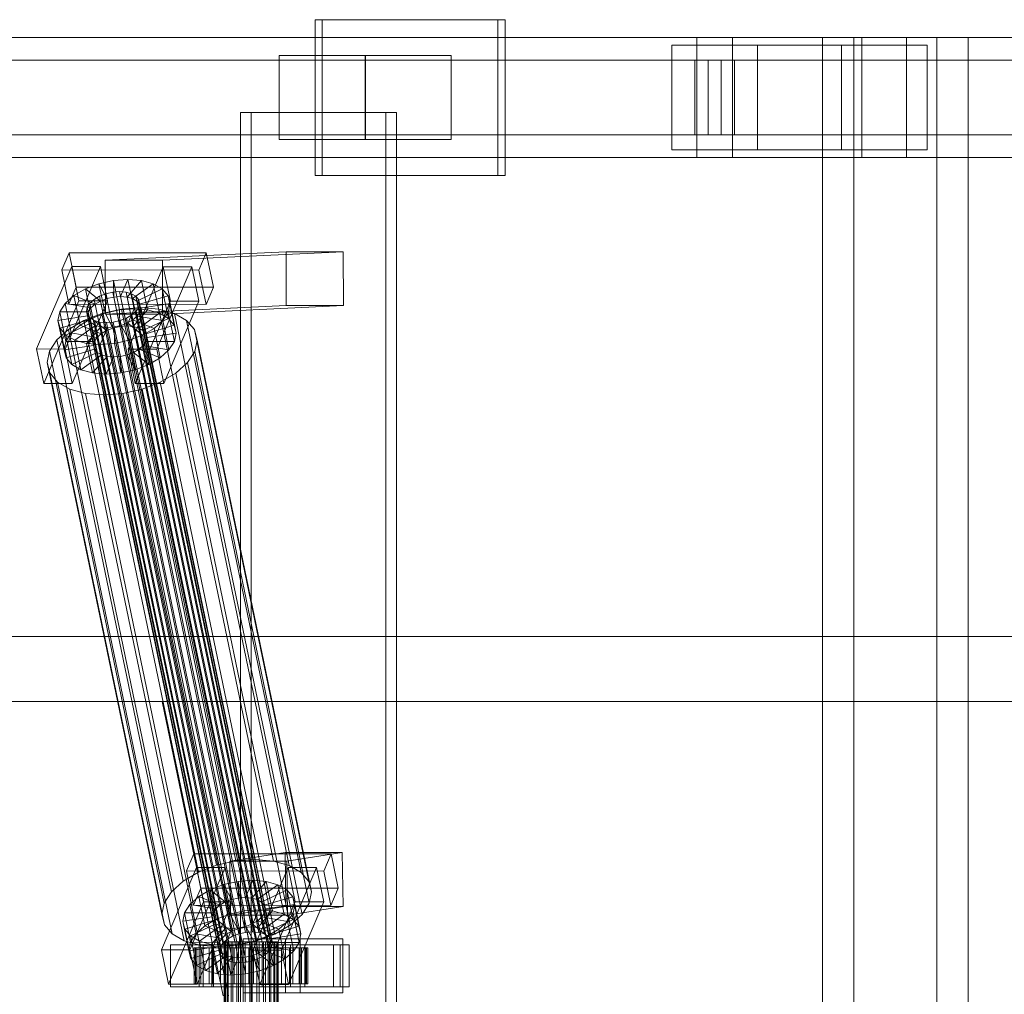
# Model space of a CAD drawing. Header units: millimetres. Extents: x -2233 to 65662, y -50530 to 6847.
# Tile 414 of 656: x 19113 to 19442, y -17870 to -17544. Entities that reach past the tile are written whole.
import ezdxf

# ---------------------------------------------------------------- set-up
doc = ezdxf.new("R2010")
doc.units = ezdxf.units.MM
doc.layers.add('superior_C02', color=7, linetype='Continuous', lineweight=0)

msp = doc.modelspace()

# ---------------------------------------------------------------- linework, layer by layer
at = {"layer": 'superior_C02'}
for p, q in [((19272.888, -17544), (19211.797, -17544)), ((19211.797, -17544), (19211.797, -17596)), ((19214.181, -17544), (19211.797, -17544)), ((19214.181, -17596), (19214.181, -17544)), ((19214.181, -17544), (19275.272, -17544)), ((19272.888, -17596), (19272.888, -17544)), ((19272.888, -17544), (19275.272, -17544)), ((19275.272, -17544), (19275.272, -17596)), ((19339.287, -17550), (18193.828, -17550)), ((18205.75, -17550), (19351.209, -17550)), ((19394.427, -17550), (18248.967, -17550)), ((18263.87, -17550), (19409.329, -17550)), ((19339.287, -17550), (19339.287, -17590)), ((19351.209, -17550), (19339.287, -17550)), ((20484.747, -17550), (19339.287, -17550)), ((19351.209, -17590), (19351.209, -17550)), ((19351.209, -17550), (20496.669, -17550)), ((19419.479, -17550), (19381.297, -17550)), ((19381.297, -17550), (19381.297, -18450)), ((19391.729, -17550), (19381.297, -17550)), ((19391.729, -18450), (19391.729, -17550)), ((19391.729, -17550), (19429.911, -17550)), ((19394.427, -17550), (19394.427, -17590)), ((19409.329, -17550), (19394.427, -17550)), ((20539.887, -17550), (19394.427, -17550)), ((19409.329, -17590), (19409.329, -17550)), ((19409.329, -17550), (20554.789, -17550)), ((19419.479, -18450), (19419.479, -17550)), ((19419.479, -17550), (19429.911, -17550)), ((19429.911, -17550), (19429.911, -18450)), ((19359.567, -17552.5), (19330.93, -17552.5)), ((19330.93, -17552.5), (19330.93, -17587.5)), ((19387.56, -17552.5), (19330.93, -17552.5)), ((19359.567, -17587.5), (19359.567, -17552.5)), ((19359.567, -17552.5), (19416.196, -17552.5)), ((19387.56, -17587.5), (19387.56, -17552.5)), ((19387.56, -17552.5), (19416.196, -17552.5)), ((19416.196, -17552.5), (19416.196, -17587.5)), ((19338.593, -17557.5), (18249.764, -17557.5)), ((18263.073, -17557.5), (19351.903, -17557.5)), ((19228.481, -17556), (19199.844, -17556)), ((19199.844, -17556), (19199.844, -17584)), ((19228.62, -17556), (19199.844, -17556)), ((19228.481, -17584), (19228.481, -17556)), ((19228.481, -17556), (19257.256, -17556)), ((19228.62, -17584), (19228.62, -17556)), ((19228.62, -17556), (19257.256, -17556)), ((19257.256, -17556), (19257.256, -17584)), ((19338.593, -17557.5), (19338.593, -17582.5)), ((19351.903, -17557.5), (19338.593, -17557.5)), ((19343.072, -17557.5), (19347.425, -17557.5)), ((19343.072, -17582.5), (19343.072, -17557.5)), ((20545.161, -17557.5), (19343.072, -17557.5)), ((19347.425, -17557.5), (19347.425, -17582.5)), ((19347.425, -17557.5), (20549.514, -17557.5)), ((19351.903, -17582.5), (19351.903, -17557.5)), ((19235.427, -17575), (19186.936, -17575)), ((19186.936, -17575), (19186.936, -18425)), ((19190.513, -17575), (19186.936, -17575)), ((19190.513, -18425), (19190.513, -17575)), ((19190.513, -17575), (19239.004, -17575)), ((19235.427, -18425), (19235.427, -17575)), ((19235.427, -17575), (19239.004, -17575)), ((19239.004, -17575), (19239.004, -18425)), ((18249.764, -17582.5), (19338.593, -17582.5)), ((18263.073, -17582.5), (19351.903, -17582.5)), ((19199.844, -17584), (19228.481, -17584)), ((19199.844, -17584), (19228.62, -17584)), ((19257.256, -17584), (19228.481, -17584)), ((19257.256, -17584), (19228.62, -17584)), ((19338.593, -17582.5), (19351.903, -17582.5)), ((19347.425, -17582.5), (19343.072, -17582.5)), ((19343.072, -17582.5), (20545.161, -17582.5)), ((19347.425, -17582.5), (20549.514, -17582.5)), ((19330.93, -17587.5), (19359.567, -17587.5)), ((19387.56, -17587.5), (19330.93, -17587.5)), ((19416.196, -17587.5), (19359.567, -17587.5)), ((19416.196, -17587.5), (19387.56, -17587.5)), ((18193.828, -17590), (19339.287, -17590)), ((18205.75, -17590), (19351.209, -17590)), ((18248.967, -17590), (19394.427, -17590)), ((18263.87, -17590), (19409.329, -17590)), ((19339.287, -17590), (19351.209, -17590)), ((19339.287, -17590), (20484.747, -17590)), ((19351.209, -17590), (20496.669, -17590)), ((19394.427, -17590), (19409.329, -17590)), ((19394.427, -17590), (20539.887, -17590)), ((19409.329, -17590), (20554.789, -17590)), ((19211.797, -17596), (19272.888, -17596)), ((19211.797, -17596), (19214.181, -17596)), ((19275.272, -17596), (19214.181, -17596)), ((19275.272, -17596), (19272.888, -17596)), ((19129.658, -17621.857), (19127.21, -17627.592)), ((19132.039, -17633.325), (19129.658, -17621.857)), ((19129.658, -17621.857), (19175.477, -17621.914)), ((19202.119, -17621.488), (19141.726, -17624.356)), ((19160.817, -17624.356), (19221.21, -17621.488)), ((19173.029, -17627.65), (19175.477, -17621.914)), ((19175.477, -17621.914), (19177.857, -17633.382)), ((19202.195, -17639.486), (19202.119, -17621.488)), ((19202.119, -17621.488), (19221.21, -17621.488)), ((19221.21, -17621.488), (19221.286, -17639.486)), ((19130.564, -17626.449), (19118.813, -17653.98)), ((19173.029, -17627.65), (19127.21, -17627.592)), ((19127.21, -17627.592), (19129.591, -17639.061)), ((19128.359, -17653.992), (19140.109, -17626.461)), ((19132.944, -17637.917), (19130.564, -17626.449)), ((19130.564, -17626.449), (19140.109, -17626.461)), ((19140.109, -17626.461), (19142.489, -17637.929)), ((19160.817, -17624.356), (19141.726, -17624.356)), ((19141.726, -17624.356), (19141.802, -17642.354)), ((19161.109, -17626.487), (19149.359, -17654.019)), ((19158.904, -17654.031), (19170.655, -17626.499)), ((19160.893, -17642.354), (19160.817, -17624.356)), ((19163.489, -17637.955), (19161.109, -17626.487)), ((19161.109, -17626.487), (19170.655, -17626.499)), ((19170.655, -17626.499), (19173.035, -17637.967)), ((19144.458, -17631.1), (19149.31, -17630.735)), ((19149.31, -17630.735), (19146.862, -17636.47)), ((19151.351, -17640.564), (19149.31, -17630.735)), ((19149.31, -17630.735), (19153.846, -17631.112)), ((19175.409, -17639.118), (19173.029, -17627.65)), ((19129.591, -17639.061), (19132.039, -17633.325)), ((19131.278, -17636.164), (19135.124, -17633.91)), ((19177.857, -17633.382), (19132.039, -17633.325)), ((19135.124, -17633.91), (19139.619, -17632.183)), ((19135.124, -17633.91), (19140.142, -17637.975)), ((19137.164, -17643.74), (19135.124, -17633.91)), ((19139.619, -17632.183), (19144.458, -17631.1)), ((19139.619, -17632.183), (19142.272, -17637.157)), ((19141.659, -17642.013), (19139.619, -17632.183)), ((19144.458, -17631.1), (19144.564, -17636.643)), ((19146.498, -17640.93), (19144.458, -17631.1)), ((19153.846, -17631.112), (19149.011, -17636.649)), ((19157.755, -17632.206), (19150.863, -17637.167)), ((19160.772, -17633.943), (19152.292, -17637.99)), ((19155.886, -17640.942), (19153.846, -17631.112)), ((19153.846, -17631.112), (19157.755, -17632.206)), ((19159.796, -17642.036), (19157.755, -17632.206)), ((19157.755, -17632.206), (19160.772, -17633.943)), ((19162.813, -17643.772), (19160.772, -17633.943)), ((19160.772, -17633.943), (19162.691, -17636.203)), ((19177.857, -17633.382), (19175.409, -17639.118)), ((19128.344, -17638.79), (19131.278, -17636.164)), ((19131.278, -17636.164), (19138.321, -17639.042)), ((19133.318, -17645.994), (19131.278, -17636.164)), ((19136.591, -17638.648), (19137.981, -17637.404)), ((19137.981, -17637.404), (19139.802, -17636.336)), ((19182.356, -17851.202), (19137.981, -17637.404)), ((19139.802, -17636.336), (19141.932, -17635.518)), ((19184.178, -17850.135), (19139.802, -17636.336)), ((19142.272, -17637.157), (19140.142, -17637.975)), ((19141.932, -17635.518), (19144.224, -17635.005)), ((19186.307, -17849.317), (19141.932, -17635.518)), ((19144.564, -17636.643), (19142.272, -17637.157)), ((19142.272, -17637.157), (19144.312, -17646.986)), ((19144.224, -17635.005), (19146.522, -17634.832)), ((19188.599, -17848.804), (19144.224, -17635.005)), ((19146.862, -17636.47), (19144.564, -17636.643)), ((19144.564, -17636.643), (19146.604, -17646.473)), ((19146.522, -17634.832), (19148.671, -17635.011)), ((19190.898, -17848.631), (19146.522, -17634.832)), ((19146.862, -17636.47), (19148.903, -17646.3)), ((19149.011, -17636.649), (19146.862, -17636.47)), ((19148.671, -17635.011), (19150.523, -17635.529)), ((19193.046, -17848.809), (19148.671, -17635.011)), ((19149.011, -17636.649), (19151.051, -17646.479)), ((19150.863, -17637.167), (19149.011, -17636.649)), ((19150.523, -17635.529), (19151.952, -17636.352)), ((19194.898, -17849.328), (19150.523, -17635.529)), ((19150.863, -17637.167), (19152.903, -17646.997)), ((19152.292, -17637.99), (19150.863, -17637.167)), ((19151.952, -17636.352), (19152.861, -17637.422)), ((19196.327, -17850.15), (19151.952, -17636.352)), ((19152.861, -17637.422), (19153.187, -17638.668)), ((19197.236, -17851.221), (19152.861, -17637.422)), ((19162.691, -17636.203), (19153.201, -17639.061)), ((19164.732, -17646.033), (19162.691, -17636.203)), ((19162.691, -17636.203), (19163.381, -17638.834)), ((19121.193, -17665.449), (19132.944, -17637.917)), ((19126.523, -17641.61), (19128.344, -17638.79)), ((19128.344, -17638.79), (19136.931, -17640.286)), ((19130.385, -17648.62), (19128.344, -17638.79)), ((19129.591, -17639.061), (19175.409, -17639.118)), ((19142.489, -17637.929), (19130.739, -17665.461)), ((19142.489, -17637.929), (19132.944, -17637.917)), ((19135.451, -17641.32), (19135.728, -17639.983)), ((19135.728, -17639.983), (19136.591, -17638.648)), ((19180.104, -17853.782), (19135.728, -17639.983)), ((19136.931, -17640.286), (19136.068, -17641.622)), ((19180.967, -17852.446), (19136.591, -17638.648)), ((19138.321, -17639.042), (19136.931, -17640.286)), ((19136.931, -17640.286), (19138.971, -17650.116)), ((19140.142, -17637.975), (19138.321, -17639.042)), ((19138.321, -17639.042), (19140.361, -17648.872)), ((19140.142, -17637.975), (19142.183, -17647.804)), ((19140.642, -17642.107), (19147.11, -17640.659)), ((19202.195, -17639.486), (19141.802, -17642.354)), ((19151.351, -17640.564), (19146.498, -17640.93)), ((19147.11, -17640.659), (19153.597, -17640.17)), ((19185.365, -17824.968), (19147.11, -17640.659)), ((19148.903, -17646.3), (19151.351, -17640.564)), ((19155.886, -17640.942), (19151.351, -17640.564)), ((19151.739, -17665.487), (19163.489, -17637.955)), ((19152.91, -17640.005), (19152.047, -17641.341)), ((19152.292, -17637.99), (19154.332, -17647.82)), ((19153.201, -17639.061), (19152.292, -17637.99)), ((19153.187, -17638.668), (19152.91, -17640.005)), ((19152.91, -17640.005), (19197.285, -17853.804)), ((19197.563, -17852.467), (19153.187, -17638.668)), ((19153.201, -17639.061), (19155.241, -17648.891)), ((19153.528, -17640.307), (19153.201, -17639.061)), ((19153.25, -17641.643), (19153.528, -17640.307)), ((19163.381, -17638.834), (19153.528, -17640.307)), ((19153.528, -17640.307), (19155.568, -17650.137)), ((19153.597, -17640.17), (19159.661, -17640.674)), ((19191.852, -17824.479), (19153.597, -17640.17)), ((19159.661, -17640.674), (19164.887, -17642.137)), ((19197.915, -17824.984), (19159.661, -17640.674)), ((19221.286, -17639.486), (19160.893, -17642.354)), ((19173.035, -17637.967), (19161.284, -17665.499)), ((19163.381, -17638.834), (19162.795, -17641.655)), ((19165.422, -17648.664), (19163.381, -17638.834)), ((19173.035, -17637.967), (19163.489, -17637.955)), ((19221.286, -17639.486), (19202.195, -17639.486)), ((19125.937, -17644.431), (19126.523, -17641.61)), ((19125.937, -17644.431), (19135.791, -17642.958)), ((19126.523, -17641.61), (19136.068, -17641.622)), ((19128.563, -17651.44), (19126.523, -17641.61)), ((19137.164, -17643.74), (19133.318, -17645.994)), ((19134.632, -17644.416), (19140.642, -17642.107)), ((19135.777, -17642.566), (19135.451, -17641.32)), ((19179.826, -17855.119), (19135.451, -17641.32)), ((19136.686, -17643.637), (19135.777, -17642.566)), ((19180.153, -17856.365), (19135.777, -17642.566)), ((19136.068, -17641.622), (19135.791, -17642.958)), ((19135.791, -17642.958), (19136.117, -17644.204)), ((19135.791, -17642.958), (19137.831, -17652.788)), ((19136.068, -17641.622), (19138.108, -17651.452)), ((19138.115, -17644.459), (19136.686, -17643.637)), ((19181.062, -17857.435), (19136.686, -17643.637)), ((19141.659, -17642.013), (19137.164, -17643.74)), ((19142.183, -17647.804), (19137.164, -17643.74)), ((19178.896, -17826.416), (19140.642, -17642.107)), ((19146.498, -17640.93), (19141.659, -17642.013)), ((19144.312, -17646.986), (19141.659, -17642.013)), ((19141.802, -17642.354), (19160.893, -17642.354)), ((19146.604, -17646.473), (19146.498, -17640.93)), ((19148.836, -17643.652), (19146.706, -17644.47)), ((19150.657, -17642.585), (19148.836, -17643.652)), ((19193.211, -17857.451), (19148.836, -17643.652)), ((19152.047, -17641.341), (19150.657, -17642.585)), ((19195.033, -17856.383), (19150.657, -17642.585)), ((19150.997, -17644.223), (19152.387, -17642.979)), ((19151.051, -17646.479), (19155.886, -17640.942)), ((19196.422, -17855.139), (19152.047, -17641.341)), ((19152.387, -17642.979), (19153.25, -17641.643)), ((19160.974, -17644.475), (19152.387, -17642.979)), ((19152.387, -17642.979), (19154.427, -17652.809)), ((19152.903, -17646.997), (19159.796, -17642.036)), ((19153.25, -17641.643), (19162.795, -17641.655)), ((19155.29, -17651.473), (19153.25, -17641.643)), ((19154.332, -17647.82), (19162.813, -17643.772)), ((19159.796, -17642.036), (19155.886, -17640.942)), ((19162.813, -17643.772), (19159.796, -17642.036)), ((19162.795, -17641.655), (19160.974, -17644.475)), ((19162.795, -17641.655), (19164.836, -17651.485)), ((19164.732, -17646.033), (19162.813, -17643.772)), ((19164.887, -17642.137), (19168.92, -17644.459)), ((19203.142, -17826.446), (19164.887, -17642.137)), ((19126.627, -17647.062), (19125.937, -17644.431)), ((19127.977, -17654.261), (19125.937, -17644.431)), ((19126.627, -17647.062), (19136.117, -17644.204)), ((19128.546, -17649.322), (19126.627, -17647.062)), ((19128.667, -17656.892), (19126.627, -17647.062)), ((19128.546, -17649.322), (19137.026, -17645.275)), ((19129.491, -17647.428), (19134.632, -17644.416)), ((19133.318, -17645.994), (19130.385, -17648.62)), ((19131.563, -17651.059), (19138.456, -17646.098)), ((19140.361, -17648.872), (19133.318, -17645.994)), ((19172.887, -17828.725), (19134.632, -17644.416)), ((19135.472, -17652.153), (19140.307, -17646.616)), ((19136.117, -17644.204), (19137.026, -17645.275)), ((19136.117, -17644.204), (19138.158, -17654.034)), ((19137.026, -17645.275), (19138.456, -17646.098)), ((19137.026, -17645.275), (19139.067, -17655.105)), ((19139.967, -17644.978), (19138.115, -17644.459)), ((19182.491, -17858.258), (19138.115, -17644.459)), ((19138.456, -17646.098), (19140.307, -17646.616)), ((19138.456, -17646.098), (19140.496, -17655.927)), ((19142.116, -17645.156), (19139.967, -17644.978)), ((19184.343, -17858.776), (19139.967, -17644.978)), ((19140.008, -17652.53), (19142.456, -17646.795)), ((19140.307, -17646.616), (19142.456, -17646.795)), ((19140.307, -17646.616), (19142.348, -17656.446)), ((19144.414, -17644.983), (19142.116, -17645.156)), ((19186.491, -17858.955), (19142.116, -17645.156)), ((19142.183, -17647.804), (19144.312, -17646.986)), ((19142.456, -17646.795), (19144.754, -17646.622)), ((19142.456, -17646.795), (19144.496, -17656.624)), ((19144.312, -17646.986), (19146.604, -17646.473)), ((19146.706, -17644.47), (19144.414, -17644.983)), ((19188.79, -17858.782), (19144.414, -17644.983)), ((19144.754, -17646.622), (19147.046, -17646.108)), ((19144.86, -17652.165), (19144.754, -17646.622)), ((19144.754, -17646.622), (19146.795, -17656.451)), ((19146.604, -17646.473), (19148.903, -17646.3)), ((19191.082, -17858.269), (19146.706, -17644.47)), ((19147.046, -17646.108), (19149.176, -17645.29)), ((19149.699, -17651.082), (19147.046, -17646.108)), ((19147.046, -17646.108), (19149.087, -17655.938)), ((19148.903, -17646.3), (19151.051, -17646.479)), ((19149.176, -17645.29), (19150.997, -17644.223)), ((19154.195, -17649.355), (19149.176, -17645.29)), ((19149.176, -17645.29), (19151.216, -17655.12)), ((19158.04, -17647.101), (19150.997, -17644.223)), ((19150.997, -17644.223), (19153.038, -17654.053)), ((19151.051, -17646.479), (19152.903, -17646.997)), ((19152.903, -17646.997), (19154.332, -17647.82)), ((19158.04, -17647.101), (19154.195, -17649.355)), ((19155.241, -17648.891), (19164.732, -17646.033)), ((19160.974, -17644.475), (19158.04, -17647.101)), ((19160.08, -17656.931), (19158.04, -17647.101)), ((19163.014, -17654.305), (19160.974, -17644.475)), ((19165.422, -17648.664), (19164.732, -17646.033)), ((19168.92, -17644.459), (19171.486, -17647.481)), ((19207.175, -17828.768), (19168.92, -17644.459)), ((19125.569, -17650.939), (19129.491, -17647.428)), ((19131.563, -17651.059), (19128.546, -17649.322)), ((19130.586, -17659.152), (19128.546, -17649.322)), ((19130.385, -17648.62), (19128.563, -17651.44)), ((19167.746, -17831.737), (19129.491, -17647.428)), ((19138.971, -17650.116), (19130.385, -17648.62)), ((19138.108, -17651.452), (19138.971, -17650.116)), ((19138.971, -17650.116), (19140.361, -17648.872)), ((19140.361, -17648.872), (19142.183, -17647.804)), ((19154.195, -17649.355), (19149.699, -17651.082)), ((19156.235, -17659.184), (19154.195, -17649.355)), ((19154.332, -17647.82), (19155.241, -17648.891)), ((19155.241, -17648.891), (19155.568, -17650.137)), ((19155.568, -17650.137), (19155.29, -17651.473)), ((19155.568, -17650.137), (19165.422, -17648.664)), ((19164.836, -17651.485), (19165.422, -17648.664)), ((19171.486, -17647.481), (19172.408, -17650.998)), ((19209.74, -17831.79), (19171.486, -17647.481)), ((19123.134, -17654.709), (19125.569, -17650.939)), ((19163.824, -17835.248), (19125.569, -17650.939)), ((19128.563, -17651.44), (19127.977, -17654.261)), ((19137.831, -17652.788), (19127.977, -17654.261)), ((19138.108, -17651.452), (19128.563, -17651.44)), ((19135.472, -17652.153), (19131.563, -17651.059)), ((19133.603, -17660.889), (19131.563, -17651.059)), ((19140.008, -17652.53), (19135.472, -17652.153)), ((19137.512, -17661.983), (19135.472, -17652.153)), ((19137.831, -17652.788), (19138.108, -17651.452)), ((19138.158, -17654.034), (19137.831, -17652.788)), ((19144.86, -17652.165), (19140.008, -17652.53)), ((19142.048, -17662.36), (19140.008, -17652.53)), ((19149.699, -17651.082), (19144.86, -17652.165)), ((19146.901, -17661.995), (19144.86, -17652.165)), ((19151.739, -17660.912), (19149.699, -17651.082)), ((19154.427, -17652.809), (19153.038, -17654.053)), ((19155.29, -17651.473), (19154.427, -17652.809)), ((19154.427, -17652.809), (19163.014, -17654.305)), ((19164.836, -17651.485), (19155.29, -17651.473)), ((19163.014, -17654.305), (19164.836, -17651.485)), ((19172.408, -17650.998), (19171.625, -17654.769)), ((19210.663, -17835.307), (19172.408, -17650.998)), ((19128.359, -17653.992), (19118.813, -17653.98)), ((19118.813, -17653.98), (19121.193, -17665.449)), ((19122.351, -17658.48), (19123.134, -17654.709)), ((19161.389, -17839.018), (19123.134, -17654.709)), ((19127.977, -17654.261), (19128.667, -17656.892)), ((19130.739, -17665.461), (19128.359, -17653.992)), ((19138.158, -17654.034), (19128.667, -17656.892)), ((19128.667, -17656.892), (19130.586, -17659.152)), ((19139.067, -17655.105), (19130.586, -17659.152)), ((19140.496, -17655.927), (19133.603, -17660.889)), ((19142.348, -17656.446), (19137.512, -17661.983)), ((19139.067, -17655.105), (19138.158, -17654.034)), ((19140.496, -17655.927), (19139.067, -17655.105)), ((19142.348, -17656.446), (19140.496, -17655.927)), ((19144.496, -17656.624), (19142.048, -17662.36)), ((19144.496, -17656.624), (19142.348, -17656.446)), ((19146.795, -17656.451), (19144.496, -17656.624)), ((19149.087, -17655.938), (19146.795, -17656.451)), ((19146.795, -17656.451), (19146.901, -17661.995)), ((19151.216, -17655.12), (19149.087, -17655.938)), ((19149.087, -17655.938), (19151.739, -17660.912)), ((19158.904, -17654.031), (19149.359, -17654.019)), ((19149.359, -17654.019), (19151.739, -17665.487)), ((19153.038, -17654.053), (19151.216, -17655.12)), ((19151.216, -17655.12), (19156.235, -17659.184)), ((19153.038, -17654.053), (19160.08, -17656.931)), ((19156.235, -17659.184), (19160.08, -17656.931)), ((19161.284, -17665.499), (19158.904, -17654.031)), ((19160.08, -17656.931), (19163.014, -17654.305)), ((19171.625, -17654.769), (19169.189, -17658.539)), ((19171.625, -17654.769), (19209.88, -17839.078)), ((19123.273, -17661.997), (19122.351, -17658.48)), ((19160.605, -17842.789), (19122.351, -17658.48)), ((19130.586, -17659.152), (19133.603, -17660.889)), ((19151.739, -17660.912), (19156.235, -17659.184)), ((19169.189, -17658.539), (19165.268, -17662.05)), ((19207.444, -17842.848), (19169.189, -17658.539)), ((19125.838, -17665.019), (19123.273, -17661.997)), ((19161.528, -17846.306), (19123.273, -17661.997)), ((19133.603, -17660.889), (19137.512, -17661.983)), ((19137.512, -17661.983), (19142.048, -17662.36)), ((19142.048, -17662.36), (19146.901, -17661.995)), ((19146.901, -17661.995), (19151.739, -17660.912)), ((19165.268, -17662.05), (19160.127, -17665.062)), ((19203.522, -17846.359), (19165.268, -17662.05)), ((19121.193, -17665.449), (19130.739, -17665.461)), ((19129.872, -17667.341), (19125.838, -17665.019)), ((19164.093, -17849.328), (19125.838, -17665.019)), ((19151.739, -17665.487), (19161.284, -17665.499)), ((19160.127, -17665.062), (19154.117, -17667.371)), ((19198.382, -17849.371), (19160.127, -17665.062)), ((19135.098, -17668.803), (19129.872, -17667.341)), ((19168.126, -17851.65), (19129.872, -17667.341)), ((19141.161, -17669.308), (19135.098, -17668.803)), ((19173.353, -17853.113), (19135.098, -17668.803)), ((19147.648, -17668.819), (19141.161, -17669.308)), ((19179.416, -17853.617), (19141.161, -17669.308)), ((19154.117, -17667.371), (19147.648, -17668.819)), ((19185.903, -17853.128), (19147.648, -17668.819)), ((19192.372, -17851.68), (19154.117, -17667.371)), ((15575.415, -17750), (24634.01, -17750)), ((24635.508, -17750), (15576.913, -17750)), ((18224.729, -17771.702), (19160.686, -17771.702)), ((19162.465, -17771.702), (18226.507, -17771.702)), ((19160.686, -17771.702), (19181.088, -17870)), ((19160.686, -17771.702), (19162.465, -17771.702)), ((19160.686, -17771.702), (20096.643, -17771.702)), ((19182.867, -17870), (19162.465, -17771.702)), ((20098.422, -17771.702), (19162.465, -17771.702)), ((19171.314, -17822.549), (19168.865, -17828.285)), ((19173.694, -17834.017), (19171.314, -17822.549)), ((19171.314, -17822.549), (19217.132, -17822.606)), ((19201.805, -17822.189), (19183.296, -17825.057)), ((19191.852, -17824.479), (19185.365, -17824.968)), ((19197.915, -17824.984), (19191.852, -17824.479)), ((19202.052, -17840.17), (19201.805, -17822.189)), ((19201.805, -17822.189), (19220.895, -17822.189)), ((19202.386, -17825.057), (19220.895, -17822.189)), ((19214.684, -17828.342), (19217.132, -17822.606)), ((19217.132, -17822.606), (19219.512, -17834.074)), ((19220.895, -17822.189), (19221.143, -17840.17)), ((19172.219, -17827.141), (19160.468, -17854.673)), ((19170.014, -17854.685), (19181.764, -17827.153)), ((19174.599, -17838.609), (19172.219, -17827.141)), ((19172.219, -17827.141), (19181.764, -17827.153)), ((19178.896, -17826.416), (19172.887, -17828.725)), ((19185.365, -17824.968), (19178.896, -17826.416)), ((19181.764, -17827.153), (19184.145, -17838.621)), ((19202.386, -17825.057), (19183.296, -17825.057)), ((19183.296, -17825.057), (19183.543, -17843.038)), ((19202.764, -17827.179), (19191.014, -17854.711)), ((19203.142, -17826.446), (19197.915, -17824.984)), ((19200.559, -17854.723), (19212.31, -17827.191)), ((19202.634, -17843.038), (19202.386, -17825.057)), ((19205.145, -17838.647), (19202.764, -17827.179)), ((19202.764, -17827.179), (19212.31, -17827.191)), ((19207.175, -17828.768), (19203.142, -17826.446)), ((19212.31, -17827.191), (19214.69, -17838.659)), ((19172.887, -17828.725), (19167.746, -17831.737)), ((19214.684, -17828.342), (19168.865, -17828.285)), ((19168.865, -17828.285), (19171.246, -17839.753)), ((19186.113, -17831.792), (19190.965, -17831.427)), ((19190.965, -17831.427), (19188.517, -17837.163)), ((19193.006, -17841.257), (19190.965, -17831.427)), ((19190.965, -17831.427), (19195.501, -17831.804)), ((19209.74, -17831.79), (19207.175, -17828.768)), ((19217.064, -17839.81), (19214.684, -17828.342)), ((19167.746, -17831.737), (19163.824, -17835.248)), ((19171.246, -17839.753), (19173.694, -17834.017)), ((19172.933, -17836.856), (19176.779, -17834.603)), ((19219.512, -17834.074), (19173.694, -17834.017)), ((19176.779, -17834.603), (19181.274, -17832.875)), ((19176.779, -17834.603), (19181.797, -17838.667)), ((19178.819, -17844.433), (19176.779, -17834.603)), ((19181.274, -17832.875), (19186.113, -17831.792)), ((19181.274, -17832.875), (19183.927, -17837.849)), ((19183.314, -17842.705), (19181.274, -17832.875)), ((19186.113, -17831.792), (19186.219, -17837.336)), ((19188.153, -17841.622), (19186.113, -17831.792)), ((19195.501, -17831.804), (19190.666, -17837.341)), ((19199.411, -17832.898), (19192.518, -17837.86)), ((19202.428, -17834.635), (19193.947, -17838.682)), ((19197.541, -17841.634), (19195.501, -17831.804)), ((19195.501, -17831.804), (19199.411, -17832.898)), ((19201.451, -17842.728), (19199.411, -17832.898)), ((19199.411, -17832.898), (19202.428, -17834.635)), ((19204.468, -17844.465), (19202.428, -17834.635)), ((19202.428, -17834.635), (19204.346, -17836.895)), ((19210.663, -17835.307), (19209.74, -17831.79)), ((19219.512, -17834.074), (19217.064, -17839.81)), ((19163.824, -17835.248), (19161.389, -17839.018)), ((19170, -17839.482), (19172.933, -17836.856)), ((19172.933, -17836.856), (19179.976, -17839.734)), ((19174.973, -17846.686), (19172.933, -17836.856)), ((19183.927, -17837.849), (19181.797, -17838.667)), ((19186.219, -17837.336), (19183.927, -17837.849)), ((19183.927, -17837.849), (19185.967, -17847.679)), ((19188.517, -17837.163), (19186.219, -17837.336)), ((19186.219, -17837.336), (19188.259, -17847.165)), ((19188.517, -17837.163), (19190.558, -17846.992)), ((19190.666, -17837.341), (19188.517, -17837.163)), ((19190.666, -17837.341), (19192.706, -17847.171)), ((19192.518, -17837.86), (19190.666, -17837.341)), ((19192.518, -17837.86), (19194.558, -17847.689)), ((19193.947, -17838.682), (19192.518, -17837.86)), ((19204.346, -17836.895), (19194.856, -17839.753)), ((19206.387, -17846.725), (19204.346, -17836.895)), ((19204.346, -17836.895), (19205.036, -17839.526)), ((19209.88, -17839.078), (19210.663, -17835.307)), ((19161.389, -17839.018), (19160.605, -17842.789)), ((19162.848, -17866.141), (19174.599, -17838.609)), ((19168.178, -17842.302), (19170, -17839.482)), ((19170, -17839.482), (19178.586, -17840.978)), ((19172.04, -17849.312), (19170, -17839.482)), ((19171.246, -17839.753), (19217.064, -17839.81)), ((19184.145, -17838.621), (19172.394, -17866.153)), ((19184.145, -17838.621), (19174.599, -17838.609)), ((19178.586, -17840.978), (19177.723, -17842.314)), ((19179.976, -17839.734), (19178.586, -17840.978)), ((19178.586, -17840.978), (19180.626, -17850.808)), ((19181.797, -17838.667), (19179.976, -17839.734)), ((19179.976, -17839.734), (19182.016, -17849.564)), ((19181.797, -17838.667), (19183.838, -17848.497)), ((19202.052, -17840.17), (19183.543, -17843.038)), ((19193.006, -17841.257), (19188.153, -17841.622)), ((19190.558, -17846.992), (19193.006, -17841.257)), ((19197.541, -17841.634), (19193.006, -17841.257)), ((19193.394, -17866.179), (19205.145, -17838.647)), ((19193.947, -17838.682), (19195.987, -17848.512)), ((19194.856, -17839.753), (19193.947, -17838.682)), ((19194.856, -17839.753), (19196.896, -17849.583)), ((19195.183, -17840.999), (19194.856, -17839.753)), ((19194.905, -17842.335), (19195.183, -17840.999)), ((19205.036, -17839.526), (19195.183, -17840.999)), ((19195.183, -17840.999), (19197.223, -17850.829)), ((19221.143, -17840.17), (19202.052, -17840.17)), ((19221.143, -17840.17), (19202.634, -17843.038)), ((19214.69, -17838.659), (19202.94, -17866.191)), ((19205.036, -17839.526), (19204.451, -17842.347)), ((19207.077, -17849.356), (19205.036, -17839.526)), ((19214.69, -17838.659), (19205.145, -17838.647)), ((19207.444, -17842.848), (19209.88, -17839.078)), ((19160.605, -17842.789), (19161.528, -17846.306)), ((19167.592, -17845.123), (19168.178, -17842.302)), ((19167.592, -17845.123), (19177.446, -17843.65)), ((19168.178, -17842.302), (19177.723, -17842.314)), ((19170.218, -17852.132), (19168.178, -17842.302)), ((19178.819, -17844.433), (19174.973, -17846.686)), ((19177.723, -17842.314), (19177.446, -17843.65)), ((19177.446, -17843.65), (19177.773, -17844.897)), ((19177.446, -17843.65), (19179.486, -17853.48)), ((19177.723, -17842.314), (19179.764, -17852.144)), ((19183.314, -17842.705), (19178.819, -17844.433)), ((19183.838, -17848.497), (19178.819, -17844.433)), ((19188.153, -17841.622), (19183.314, -17842.705)), ((19185.967, -17847.679), (19183.314, -17842.705)), ((19183.543, -17843.038), (19202.634, -17843.038)), ((19188.259, -17847.165), (19188.153, -17841.622)), ((19192.653, -17844.915), (19194.042, -17843.671)), ((19192.706, -17847.171), (19197.541, -17841.634)), ((19194.042, -17843.671), (19194.905, -17842.335)), ((19202.629, -17845.167), (19194.042, -17843.671)), ((19194.042, -17843.671), (19196.082, -17853.501)), ((19194.558, -17847.689), (19201.451, -17842.728)), ((19194.905, -17842.335), (19204.451, -17842.347)), ((19196.945, -17852.165), (19194.905, -17842.335)), ((19195.987, -17848.512), (19204.468, -17844.465)), ((19201.451, -17842.728), (19197.541, -17841.634)), ((19204.468, -17844.465), (19201.451, -17842.728)), ((19204.451, -17842.347), (19202.629, -17845.167)), ((19203.522, -17846.359), (19207.444, -17842.848)), ((19204.451, -17842.347), (19206.491, -17852.177)), ((19206.387, -17846.725), (19204.468, -17844.465)), ((19161.528, -17846.306), (19164.093, -17849.328)), ((19168.282, -17847.754), (19167.592, -17845.123)), ((19169.632, -17854.953), (19167.592, -17845.123)), ((19168.282, -17847.754), (19177.773, -17844.897)), ((19170.201, -17850.015), (19168.282, -17847.754)), ((19170.322, -17857.584), (19168.282, -17847.754)), ((19170.201, -17850.015), (19178.682, -17845.967)), ((19174.973, -17846.686), (19172.04, -17849.312)), ((19173.218, -17851.751), (19180.111, -17846.79)), ((19182.016, -17849.564), (19174.973, -17846.686)), ((19177.127, -17852.845), (19181.963, -17847.308)), ((19177.773, -17844.897), (19178.682, -17845.967)), ((19177.773, -17844.897), (19179.813, -17854.726)), ((19178.682, -17845.967), (19180.111, -17846.79)), ((19178.682, -17845.967), (19180.722, -17855.797)), ((19180.111, -17846.79), (19181.963, -17847.308)), ((19180.111, -17846.79), (19182.151, -17856.62)), ((19181.663, -17853.223), (19184.111, -17847.487)), ((19181.963, -17847.308), (19184.111, -17847.487)), ((19181.963, -17847.308), (19184.003, -17857.138)), ((19183.838, -17848.497), (19185.967, -17847.679)), ((19184.111, -17847.487), (19186.41, -17847.314)), ((19184.111, -17847.487), (19186.151, -17857.317)), ((19185.967, -17847.679), (19188.259, -17847.165)), ((19186.41, -17847.314), (19188.702, -17846.801)), ((19186.515, -17852.857), (19186.41, -17847.314)), ((19186.41, -17847.314), (19188.45, -17857.144)), ((19188.259, -17847.165), (19190.558, -17846.992)), ((19188.702, -17846.801), (19190.831, -17845.983)), ((19191.354, -17851.774), (19188.702, -17846.801)), ((19188.702, -17846.801), (19190.742, -17856.631)), ((19190.558, -17846.992), (19192.706, -17847.171)), ((19190.831, -17845.983), (19192.653, -17844.915)), ((19195.85, -17850.047), (19190.831, -17845.983)), ((19190.831, -17845.983), (19192.871, -17855.812)), ((19199.695, -17847.793), (19192.653, -17844.915)), ((19192.653, -17844.915), (19194.693, -17854.745)), ((19192.706, -17847.171), (19194.558, -17847.689)), ((19194.558, -17847.689), (19195.987, -17848.512)), ((19199.695, -17847.793), (19195.85, -17850.047)), ((19196.896, -17849.583), (19206.387, -17846.725)), ((19198.382, -17849.371), (19203.522, -17846.359)), ((19202.629, -17845.167), (19199.695, -17847.793)), ((19201.735, -17857.623), (19199.695, -17847.793)), ((19204.669, -17854.997), (19202.629, -17845.167)), ((19207.077, -17849.356), (19206.387, -17846.725)), ((19164.093, -17849.328), (19168.126, -17851.65)), ((19173.218, -17851.751), (19170.201, -17850.015)), ((19172.241, -17859.844), (19170.201, -17850.015)), ((19172.04, -17849.312), (19170.218, -17852.132)), ((19180.626, -17850.808), (19172.04, -17849.312)), ((19179.764, -17852.144), (19180.626, -17850.808)), ((19180.626, -17850.808), (19182.016, -17849.564)), ((19182.016, -17849.564), (19183.838, -17848.497)), ((19184.178, -17850.135), (19182.356, -17851.202)), ((19186.307, -17849.317), (19184.178, -17850.135)), ((19188.599, -17848.804), (19186.307, -17849.317)), ((19206.838, -17851), (19187.747, -17851)), ((19187.747, -17851), (19187.747, -17869)), ((19201.934, -17851), (19187.747, -17851)), ((19190.898, -17848.631), (19188.599, -17848.804)), ((19193.046, -17848.809), (19190.898, -17848.631)), ((19195.85, -17850.047), (19191.354, -17851.774)), ((19192.372, -17851.68), (19198.382, -17849.371)), ((19194.898, -17849.328), (19193.046, -17848.809)), ((19196.327, -17850.15), (19194.898, -17849.328)), ((19197.89, -17859.877), (19195.85, -17850.047)), ((19195.987, -17848.512), (19196.896, -17849.583)), ((19197.236, -17851.221), (19196.327, -17850.15)), ((19196.896, -17849.583), (19197.223, -17850.829)), ((19197.223, -17850.829), (19196.945, -17852.165)), ((19197.223, -17850.829), (19207.077, -17849.356)), ((19201.934, -17869), (19201.934, -17851)), ((19201.934, -17851), (19221.025, -17851)), ((19206.491, -17852.177), (19207.077, -17849.356)), ((19206.838, -17869), (19206.838, -17851)), ((19206.838, -17851), (19221.025, -17851)), ((19221.025, -17851), (19221.025, -17869)), ((19173.082, -17853), (19163.537, -17853)), ((19163.537, -17853), (19163.537, -17867)), ((19177.843, -17853), (19163.537, -17853)), ((19168.126, -17851.65), (19173.353, -17853.113)), ((19170.218, -17852.132), (19169.632, -17854.953)), ((19179.486, -17853.48), (19169.632, -17854.953)), ((19179.764, -17852.144), (19170.218, -17852.132)), ((19171.899, -17854), (19171.453, -17854)), ((19171.453, -17854), (19181.445, -17854)), ((19171.453, -17866), (19171.453, -17854)), ((19171.453, -17854), (19172.301, -17854)), ((19173.609, -17854), (19171.899, -17854)), ((19171.899, -17854), (19181.656, -17854)), ((19171.899, -17866), (19171.899, -17854)), ((19172.301, -17854), (19181.847, -17854)), ((19172.301, -17866), (19172.301, -17854)), ((19172.301, -17854), (19174.385, -17854)), ((19173.082, -17867), (19173.082, -17853)), ((19173.082, -17853), (19187.389, -17853)), ((19177.127, -17852.845), (19173.218, -17851.751)), ((19175.258, -17861.581), (19173.218, -17851.751)), ((19173.353, -17853.113), (19179.416, -17853.617)), ((19176.465, -17854), (19173.609, -17854)), ((19173.609, -17854), (19182.466, -17854)), ((19173.609, -17866), (19173.609, -17854)), ((19220.202, -17853), (19174.384, -17853)), ((19174.384, -17853), (19174.384, -17867)), ((19177.364, -17853), (19174.384, -17853)), ((19174.385, -17854), (19182.834, -17854)), ((19174.385, -17866), (19174.385, -17854)), ((19174.385, -17854), (19177.562, -17854)), ((19180.273, -17854), (19176.465, -17854)), ((19176.465, -17854), (19183.819, -17854)), ((19176.465, -17866), (19176.465, -17854)), ((19181.663, -17853.223), (19177.127, -17852.845)), ((19179.168, -17862.675), (19177.127, -17852.845)), ((19177.364, -17867), (19177.364, -17853)), ((19177.364, -17853), (19223.182, -17853)), ((19177.562, -17854), (19184.339, -17854)), ((19177.562, -17866), (19177.562, -17854)), ((19177.562, -17854), (19181.617, -17854)), ((19177.843, -17867), (19177.843, -17853)), ((19177.843, -17853), (19187.389, -17853)), ((19179.416, -17853.617), (19185.903, -17853.128)), ((19179.486, -17853.48), (19179.764, -17852.144)), ((19179.813, -17854.726), (19179.486, -17853.48)), ((19180.104, -17853.782), (19179.826, -17855.119)), ((19180.967, -17852.446), (19180.104, -17853.782)), ((19184.775, -17854), (19180.273, -17854)), ((19180.273, -17854), (19185.623, -17854)), ((19180.273, -17866), (19180.273, -17854)), ((19182.356, -17851.202), (19180.967, -17852.446)), ((19181.656, -17852), (19181.445, -17852)), ((19181.445, -17852), (19181.847, -17852)), ((19181.445, -18148), (19181.445, -17852)), ((19181.445, -17854), (19181.656, -17854)), ((19181.445, -17854), (19181.445, -17866)), ((19181.847, -17854), (19181.445, -17854)), ((19181.617, -17854), (19186.26, -17854)), ((19181.617, -17866), (19181.617, -17854)), ((19181.617, -17854), (19186.274, -17854)), ((19182.466, -17852), (19181.656, -17852)), ((19181.656, -18148), (19181.656, -17852)), ((19181.656, -17854), (19182.466, -17854)), ((19181.656, -17854), (19181.656, -17866)), ((19186.515, -17852.857), (19181.663, -17853.223)), ((19183.703, -17863.052), (19181.663, -17853.223)), ((19181.847, -17852), (19182.834, -17852)), ((19181.847, -18148), (19181.847, -17852)), ((19181.847, -17854), (19181.847, -17866)), ((19182.834, -17854), (19181.847, -17854)), ((19183.819, -17852), (19182.466, -17852)), ((19182.466, -18148), (19182.466, -17852)), ((19182.466, -17854), (19183.819, -17854)), ((19182.466, -17854), (19182.466, -17866)), ((19182.834, -17852), (19184.339, -17852)), ((19182.834, -18148), (19182.834, -17852)), ((19182.834, -17854), (19182.834, -17866)), ((19184.339, -17854), (19182.834, -17854)), ((19185.623, -17852), (19183.819, -17852)), ((19183.819, -18148), (19183.819, -17852)), ((19183.819, -17854), (19185.623, -17854)), ((19183.819, -17854), (19183.819, -17866)), ((19184.339, -17852), (19186.26, -17852)), ((19184.339, -18148), (19184.339, -17852)), ((19184.339, -17854), (19184.339, -17866)), ((19186.26, -17854), (19184.339, -17854)), ((19189.662, -17854), (19184.775, -17854)), ((19184.775, -17854), (19187.755, -17854)), ((19184.775, -17866), (19184.775, -17854)), ((19187.755, -17852), (19185.623, -17852)), ((19185.623, -18148), (19185.623, -17852)), ((19185.623, -17854), (19187.755, -17854)), ((19185.623, -17854), (19185.623, -17866)), ((19185.903, -17853.128), (19192.372, -17851.68)), ((19186.26, -17852), (19188.465, -17852)), ((19186.26, -18148), (19186.26, -17852)), ((19186.26, -17854), (19186.26, -17866)), ((19188.465, -17854), (19186.26, -17854)), ((19186.274, -17854), (19188.465, -17854)), ((19186.274, -17866), (19186.274, -17854)), ((19186.274, -17854), (19191.214, -17854)), ((19191.354, -17851.774), (19186.515, -17852.857)), ((19188.556, -17862.687), (19186.515, -17852.857)), ((19187.389, -17853), (19187.389, -17867)), ((19190.07, -17852), (19187.755, -17852)), ((19187.755, -18148), (19187.755, -17852)), ((19187.755, -17854), (19190.07, -17854)), ((19187.755, -17854), (19187.755, -17866)), ((19188.465, -17852), (19190.805, -17852)), ((19188.465, -18148), (19188.465, -17852)), ((19188.465, -17854), (19188.465, -17866)), ((19190.805, -17854), (19188.465, -17854)), ((19194.601, -17854), (19189.662, -17854)), ((19189.662, -17854), (19190.07, -17854)), ((19189.662, -17866), (19189.662, -17854)), ((19192.41, -17852), (19190.07, -17852)), ((19190.07, -18148), (19190.07, -17852)), ((19190.07, -17854), (19192.41, -17854)), ((19190.07, -17854), (19190.07, -17866)), ((19190.805, -17852), (19193.12, -17852)), ((19190.805, -18148), (19190.805, -17852)), ((19191.214, -17854), (19190.805, -17854)), ((19190.805, -17854), (19190.805, -17866)), ((19193.12, -17854), (19190.805, -17854)), ((19191.214, -17866), (19191.214, -17854)), ((19191.214, -17854), (19196.101, -17854)), ((19193.395, -17861.604), (19191.354, -17851.774)), ((19194.615, -17852), (19192.41, -17852)), ((19192.41, -18148), (19192.41, -17852)), ((19194.601, -17854), (19192.41, -17854)), ((19192.41, -17854), (19194.615, -17854)), ((19192.41, -17854), (19192.41, -17866)), ((19193.12, -17852), (19195.252, -17852)), ((19193.12, -18148), (19193.12, -17852)), ((19196.101, -17854), (19193.12, -17854)), ((19193.12, -17854), (19193.12, -17866)), ((19195.252, -17854), (19193.12, -17854)), ((19203.628, -17853), (19194.082, -17853)), ((19194.082, -17853), (19194.082, -17867)), ((19208.389, -17853), (19194.082, -17853)), ((19199.258, -17854), (19194.601, -17854)), ((19194.601, -17866), (19194.601, -17854)), ((19196.536, -17852), (19194.615, -17852)), ((19194.615, -18148), (19194.615, -17852)), ((19199.258, -17854), (19194.615, -17854)), ((19194.615, -17854), (19196.536, -17854)), ((19194.615, -17854), (19194.615, -17866)), ((19196.082, -17853.501), (19194.693, -17854.745)), ((19195.252, -17852), (19197.056, -17852)), ((19195.252, -18148), (19195.252, -17852)), ((19200.602, -17854), (19195.252, -17854)), ((19195.252, -17854), (19195.252, -17866)), ((19197.056, -17854), (19195.252, -17854)), ((19196.945, -17852.165), (19196.082, -17853.501)), ((19196.082, -17853.501), (19204.669, -17854.997)), ((19196.101, -17866), (19196.101, -17854)), ((19196.101, -17854), (19200.602, -17854)), ((19196.422, -17855.139), (19197.285, -17853.804)), ((19198.041, -17852), (19196.536, -17852)), ((19196.536, -18148), (19196.536, -17852)), ((19203.313, -17854), (19196.536, -17854)), ((19196.536, -17854), (19198.041, -17854)), ((19196.536, -17854), (19196.536, -17866)), ((19206.491, -17852.177), (19196.945, -17852.165)), ((19197.056, -17852), (19198.409, -17852)), ((19197.056, -18148), (19197.056, -17852)), ((19204.41, -17854), (19197.056, -17854)), ((19197.056, -17854), (19197.056, -17866)), ((19198.409, -17854), (19197.056, -17854)), ((19197.563, -17852.467), (19197.236, -17851.221)), ((19197.285, -17853.804), (19197.563, -17852.467)), ((19199.029, -17852), (19198.041, -17852)), ((19198.041, -18148), (19198.041, -17852)), ((19206.49, -17854), (19198.041, -17854)), ((19198.041, -17854), (19199.029, -17854)), ((19198.041, -17854), (19198.041, -17866)), ((19198.409, -17852), (19199.219, -17852)), ((19198.409, -18148), (19198.409, -17852)), ((19207.266, -17854), (19198.409, -17854)), ((19198.409, -17854), (19198.409, -17866)), ((19199.219, -17854), (19198.409, -17854)), ((19199.43, -17852), (19199.029, -17852)), ((19199.029, -17852), (19199.029, -18148)), ((19199.029, -17854), (19208.574, -17854)), ((19199.029, -17866), (19199.029, -17854)), ((19199.029, -17854), (19199.43, -17854)), ((19199.219, -17852), (19199.43, -17852)), ((19199.219, -18148), (19199.219, -17852)), ((19208.976, -17854), (19199.219, -17854)), ((19199.219, -17854), (19199.219, -17866)), ((19199.43, -17854), (19199.219, -17854)), ((19203.313, -17854), (19199.258, -17854)), ((19199.258, -17866), (19199.258, -17854)), ((19199.43, -18148), (19199.43, -17852)), ((19209.422, -17854), (19199.43, -17854)), ((19199.43, -17854), (19199.43, -17866)), ((19200.602, -17866), (19200.602, -17854)), ((19200.602, -17854), (19204.41, -17854)), ((19206.49, -17854), (19203.313, -17854)), ((19203.313, -17866), (19203.313, -17854)), ((19203.628, -17867), (19203.628, -17853)), ((19203.628, -17853), (19217.934, -17853)), ((19204.41, -17866), (19204.41, -17854)), ((19204.41, -17854), (19207.266, -17854)), ((19204.669, -17854.997), (19206.491, -17852.177)), ((19208.574, -17854), (19206.49, -17854)), ((19206.49, -17866), (19206.49, -17854)), ((19207.266, -17866), (19207.266, -17854)), ((19207.266, -17854), (19208.976, -17854)), ((19208.389, -17867), (19208.389, -17853)), ((19208.389, -17853), (19217.934, -17853)), ((19208.574, -17854), (19208.574, -17866)), ((19209.422, -17854), (19208.574, -17854)), ((19208.976, -17866), (19208.976, -17854)), ((19208.976, -17854), (19209.422, -17854)), ((19209.422, -17866), (19209.422, -17854)), ((19217.934, -17853), (19217.934, -17867)), ((19220.202, -17867), (19220.202, -17853)), ((19220.202, -17853), (19223.182, -17853)), ((19223.182, -17853), (19223.182, -17867)), ((19170.014, -17854.685), (19160.468, -17854.673)), ((19160.468, -17854.673), (19162.848, -17866.141)), ((19169.632, -17854.953), (19170.322, -17857.584)), ((19172.394, -17866.153), (19170.014, -17854.685)), ((19179.813, -17854.726), (19170.322, -17857.584)), ((19170.322, -17857.584), (19172.241, -17859.844)), ((19180.722, -17855.797), (19172.241, -17859.844)), ((19182.151, -17856.62), (19175.258, -17861.581)), ((19184.003, -17857.138), (19179.168, -17862.675)), ((19180.722, -17855.797), (19179.813, -17854.726)), ((19179.826, -17855.119), (19180.153, -17856.365)), ((19180.153, -17856.365), (19181.062, -17857.435)), ((19182.151, -17856.62), (19180.722, -17855.797)), ((19181.062, -17857.435), (19182.491, -17858.258)), ((19184.003, -17857.138), (19182.151, -17856.62)), ((19186.151, -17857.317), (19183.703, -17863.052)), ((19186.151, -17857.317), (19184.003, -17857.138)), ((19188.45, -17857.144), (19186.151, -17857.317)), ((19190.742, -17856.631), (19188.45, -17857.144)), ((19188.45, -17857.144), (19188.556, -17862.687)), ((19192.871, -17855.812), (19190.742, -17856.631)), ((19190.742, -17856.631), (19193.395, -17861.604)), ((19200.559, -17854.723), (19191.014, -17854.711)), ((19191.014, -17854.711), (19193.394, -17866.179)), ((19191.082, -17858.269), (19193.211, -17857.451)), ((19194.693, -17854.745), (19192.871, -17855.812)), ((19192.871, -17855.812), (19197.89, -17859.877)), ((19193.211, -17857.451), (19195.033, -17856.383)), ((19194.693, -17854.745), (19201.735, -17857.623)), ((19195.033, -17856.383), (19196.422, -17855.139)), ((19197.89, -17859.877), (19201.735, -17857.623)), ((19202.94, -17866.191), (19200.559, -17854.723)), ((19201.735, -17857.623), (19204.669, -17854.997)), ((19172.241, -17859.844), (19175.258, -17861.581)), ((19182.491, -17858.258), (19184.343, -17858.776)), ((19184.343, -17858.776), (19186.491, -17858.955)), ((19186.491, -17858.955), (19188.79, -17858.782)), ((19188.79, -17858.782), (19191.082, -17858.269)), ((19193.395, -17861.604), (19197.89, -17859.877)), ((19175.258, -17861.581), (19179.168, -17862.675)), ((19179.168, -17862.675), (19183.703, -17863.052)), ((19183.703, -17863.052), (19188.556, -17862.687)), ((19188.556, -17862.687), (19193.395, -17861.604)), ((19162.848, -17866.141), (19172.394, -17866.153)), ((19163.537, -17867), (19173.082, -17867)), ((19163.537, -17867), (19177.843, -17867)), ((19181.445, -17866), (19171.453, -17866)), ((19171.453, -17866), (19171.899, -17866)), ((19172.301, -17866), (19171.453, -17866)), ((19181.656, -17866), (19171.899, -17866)), ((19171.899, -17866), (19173.609, -17866)), ((19181.847, -17866), (19172.301, -17866)), ((19174.385, -17866), (19172.301, -17866)), ((19187.389, -17867), (19173.082, -17867)), ((19182.466, -17866), (19173.609, -17866)), ((19173.609, -17866), (19176.465, -17866)), ((19174.384, -17867), (19220.202, -17867)), ((19174.384, -17867), (19177.364, -17867)), ((19182.834, -17866), (19174.385, -17866)), ((19177.562, -17866), (19174.385, -17866)), ((19183.819, -17866), (19176.465, -17866)), ((19176.465, -17866), (19180.273, -17866)), ((19223.182, -17867), (19177.364, -17867)), ((19184.339, -17866), (19177.562, -17866)), ((19181.617, -17866), (19177.562, -17866)), ((19187.389, -17867), (19177.843, -17867)), ((19185.623, -17866), (19180.273, -17866)), ((19180.273, -17866), (19184.775, -17866)), ((19181.656, -17866), (19181.445, -17866)), ((19181.445, -17866), (19181.847, -17866)), ((19186.26, -17866), (19181.617, -17866)), ((19186.274, -17866), (19181.617, -17866)), ((19182.466, -17866), (19181.656, -17866)), ((19181.847, -17866), (19182.834, -17866)), ((19183.819, -17866), (19182.466, -17866)), ((19182.834, -17866), (19184.339, -17866)), ((19185.623, -17866), (19183.819, -17866)), ((19184.339, -17866), (19186.26, -17866)), ((19187.755, -17866), (19184.775, -17866)), ((19184.775, -17866), (19189.662, -17866)), ((19187.755, -17866), (19185.623, -17866)), ((19186.26, -17866), (19188.465, -17866)), ((19188.465, -17866), (19186.274, -17866)), ((19191.214, -17866), (19186.274, -17866)), ((19190.07, -17866), (19187.755, -17866)), ((19188.465, -17866), (19190.805, -17866)), ((19190.07, -17866), (19189.662, -17866)), ((19189.662, -17866), (19194.601, -17866)), ((19192.41, -17866), (19190.07, -17866)), ((19190.805, -17866), (19191.214, -17866)), ((19190.805, -17866), (19193.12, -17866)), ((19196.101, -17866), (19191.214, -17866)), ((19194.615, -17866), (19192.41, -17866)), ((19192.41, -17866), (19194.601, -17866)), ((19193.12, -17866), (19196.101, -17866)), ((19193.12, -17866), (19195.252, -17866)), ((19193.394, -17866.179), (19202.94, -17866.191)), ((19194.082, -17867), (19203.628, -17867)), ((19194.082, -17867), (19208.389, -17867)), ((19194.601, -17866), (19199.258, -17866)), ((19196.536, -17866), (19194.615, -17866)), ((19194.615, -17866), (19199.258, -17866)), ((19195.252, -17866), (19200.602, -17866)), ((19195.252, -17866), (19197.056, -17866)), ((19200.602, -17866), (19196.101, -17866)), ((19198.041, -17866), (19196.536, -17866)), ((19196.536, -17866), (19203.313, -17866)), ((19197.056, -17866), (19204.41, -17866)), ((19197.056, -17866), (19198.409, -17866)), ((19199.029, -17866), (19198.041, -17866)), ((19198.041, -17866), (19206.49, -17866)), ((19198.409, -17866), (19207.266, -17866)), ((19198.409, -17866), (19199.219, -17866)), ((19208.574, -17866), (19199.029, -17866)), ((19199.43, -17866), (19199.029, -17866)), ((19199.219, -17866), (19208.976, -17866)), ((19199.219, -17866), (19199.43, -17866)), ((19199.258, -17866), (19203.313, -17866)), ((19199.43, -17866), (19209.422, -17866)), ((19204.41, -17866), (19200.602, -17866)), ((19203.313, -17866), (19206.49, -17866)), ((19217.934, -17867), (19203.628, -17867)), ((19207.266, -17866), (19204.41, -17866)), ((19206.49, -17866), (19208.574, -17866)), ((19208.976, -17866), (19207.266, -17866)), ((19217.934, -17867), (19208.389, -17867)), ((19208.574, -17866), (19209.422, -17866)), ((19209.422, -17866), (19208.976, -17866)), ((19223.182, -17867), (19220.202, -17867)), ((19187.747, -17869), (19206.838, -17869)), ((19201.934, -17869), (19187.747, -17869)), ((19221.025, -17869), (19201.934, -17869)), ((19221.025, -17869), (19206.838, -17869))]:
    msp.add_line(p, q, dxfattribs=at)

doc.saveas('drawing.dxf')
